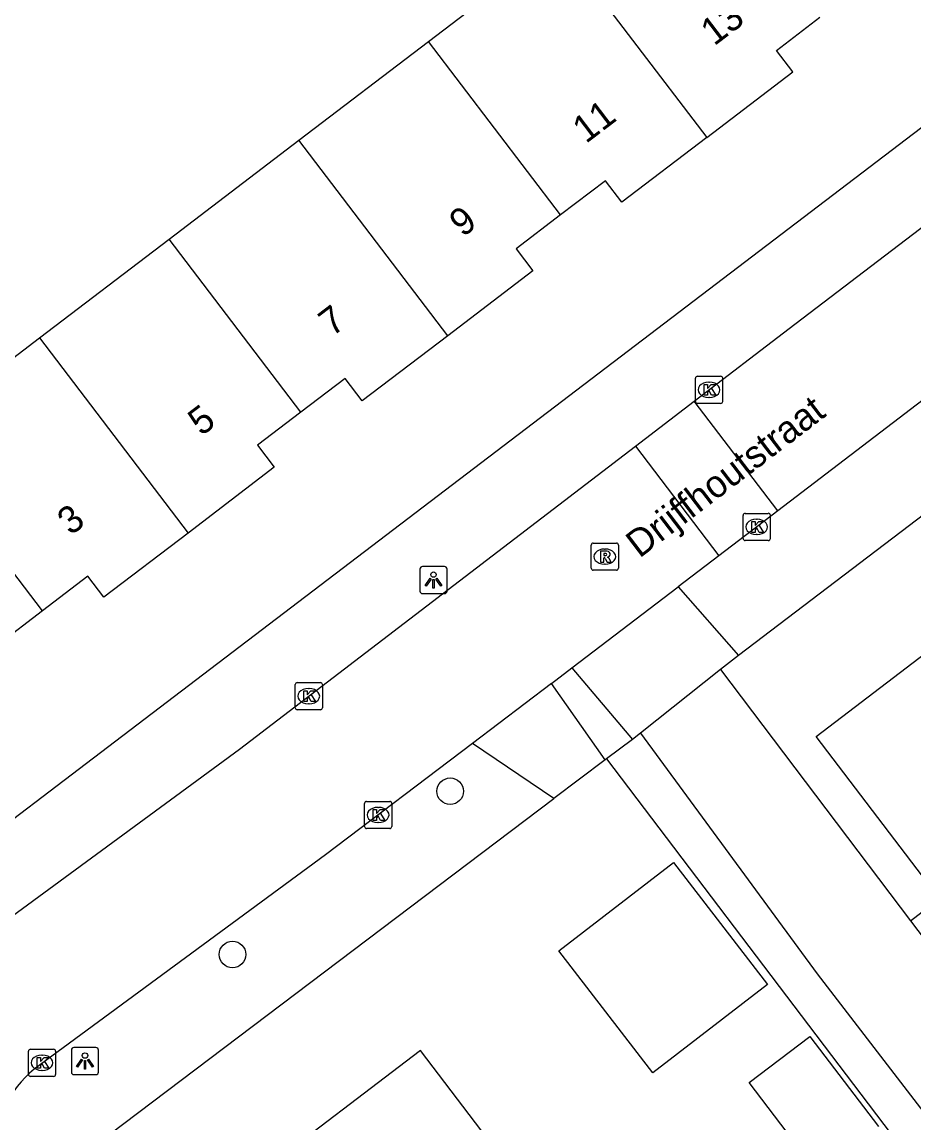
# Model space of a CAD drawing. Extents: x 160037 to 160839, y 385326 to 386441.
# Drawn here: x 160443.49 to 160476.32, y 385571.88 to 385612.39 of the extents above; entities that cross this region are included whole.
import ezdxf

# ---------------------------------------------------------------- set-up
doc = ezdxf.new("R2010")
doc.units = 0
for name, color, linetype in [('IMGEO_Boom', 7, 'Continuous'), ('IMGEO_Kolk', 7, 'Continuous'), ('IMGEO_Lichtpunt', 7, 'Continuous'), ('IMGEO_Openbare_ruimte_label', 7, 'Continuous'), ('IMGEO_Pand', 7, 'Continuous'), ('IMGEO_Pand_nummerreeks', 7, 'Continuous'), ('IMGEO_Rijbaan_lokaal_open', 7, 'Continuous'), ('IMGEO_Rioolput', 7, 'Continuous'), ('IMGEO_Voetpad_open', 7, 'Continuous')]:
    doc.layers.add(name, color=color, linetype=linetype)

msp = doc.modelspace()

# ---------------------------------------------------------------- linework, layer by layer
at = {"layer": 'IMGEO_Boom'}
for centre in [(160459.249, 385584.086), (160451.238, 385578.082)]:
    msp.add_circle(centre, 0.489, dxfattribs=at)
at = {"layer": 'IMGEO_Kolk'}
for p, q in [((160468.275, 385598.429), (160468.275, 385599.281)), ((160468.35, 385599.355), (160469.202, 385599.355)), ((160469.276, 385599.281), (160469.276, 385598.429)), ((160468.763, 385599.135), (160468.788, 385599.135)), ((160468.786, 385598.575), (160468.761, 385598.575)), ((160469.202, 385598.355), (160468.35, 385598.355)), ((160470.029, 385593.385), (160470.029, 385594.237)), ((160470.104, 385594.311), (160470.956, 385594.311)), ((160470.517, 385594.091), (160470.542, 385594.091)), ((160471.03, 385594.237), (160471.03, 385593.385)), ((160470.956, 385593.311), (160470.104, 385593.311)), ((160470.54, 385593.531), (160470.515, 385593.531)), ((160453.544, 385587.158), (160453.544, 385588.01)), ((160453.619, 385588.084), (160454.471, 385588.084)), ((160454.545, 385588.01), (160454.545, 385587.158)), ((160454.032, 385587.864), (160454.057, 385587.864)), ((160454.055, 385587.304), (160454.03, 385587.304)), ((160454.471, 385587.084), (160453.619, 385587.084)), ((160456.096, 385582.788), (160456.096, 385583.64)), ((160456.171, 385583.714), (160457.023, 385583.714)), ((160456.584, 385583.494), (160456.609, 385583.494)), ((160457.097, 385583.64), (160457.097, 385582.788)), ((160457.023, 385582.714), (160456.171, 385582.714)), ((160456.607, 385582.934), (160456.582, 385582.934)), ((160443.804, 385574.596), (160444.656, 385574.596)), ((160443.729, 385573.67), (160443.729, 385574.522)), ((160444.217, 385574.376), (160444.242, 385574.376)), ((160444.73, 385574.522), (160444.73, 385573.67)), ((160444.24, 385573.816), (160444.215, 385573.816)), ((160444.656, 385573.596), (160443.804, 385573.596))]:
    msp.add_line(p, q, dxfattribs=at)
for points in [[(160468.275, 385598.429), (160468.275, 385599.281)], [(160468.35, 385599.355), (160469.202, 385599.355)], [(160469.276, 385599.281), (160469.276, 385598.429)], [(160468.596, 385599.055), (160468.719, 385599.055), (160468.719, 385598.904), (160468.849, 385599.055), (160469.013, 385599.055), (160468.867, 385598.904), (160469.02, 385598.655), (160468.868, 385598.655), (160468.783, 385598.819), (160468.719, 385598.752), (160468.719, 385598.655), (160468.596, 385598.655), (160468.596, 385599.055)], [(160469.202, 385598.355), (160468.35, 385598.355)], [(160470.029, 385593.385), (160470.029, 385594.237)], [(160470.104, 385594.311), (160470.956, 385594.311)], [(160470.35, 385594.011), (160470.473, 385594.011), (160470.473, 385593.86), (160470.603, 385594.011), (160470.767, 385594.011), (160470.621, 385593.86), (160470.774, 385593.611), (160470.622, 385593.611), (160470.537, 385593.775), (160470.473, 385593.708), (160470.473, 385593.611), (160470.35, 385593.611), (160470.35, 385594.011)], [(160471.03, 385594.237), (160471.03, 385593.385)], [(160470.956, 385593.311), (160470.104, 385593.311)], [(160453.544, 385587.158), (160453.544, 385588.01)], [(160453.619, 385588.084), (160454.471, 385588.084)], [(160454.545, 385588.01), (160454.545, 385587.158)], [(160453.865, 385587.784), (160453.988, 385587.784), (160453.988, 385587.633), (160454.118, 385587.784), (160454.282, 385587.784), (160454.136, 385587.633), (160454.289, 385587.384), (160454.137, 385587.384), (160454.052, 385587.548), (160453.988, 385587.481), (160453.988, 385587.384), (160453.865, 385587.384), (160453.865, 385587.784)], [(160454.471, 385587.084), (160453.619, 385587.084)], [(160456.096, 385582.788), (160456.096, 385583.64)], [(160456.171, 385583.714), (160457.023, 385583.714)], [(160457.097, 385583.64), (160457.097, 385582.788)], [(160456.417, 385583.414), (160456.54, 385583.414), (160456.54, 385583.263), (160456.67, 385583.414), (160456.834, 385583.414), (160456.688, 385583.263), (160456.841, 385583.014), (160456.689, 385583.014), (160456.604, 385583.178), (160456.54, 385583.111), (160456.54, 385583.014), (160456.417, 385583.014), (160456.417, 385583.414)], [(160457.023, 385582.714), (160456.171, 385582.714)], [(160443.804, 385574.596), (160444.656, 385574.596)], [(160443.729, 385573.67), (160443.729, 385574.522)], [(160444.05, 385574.296), (160444.173, 385574.296), (160444.173, 385574.145), (160444.303, 385574.296), (160444.467, 385574.296), (160444.321, 385574.145), (160444.474, 385573.896), (160444.322, 385573.896), (160444.237, 385574.06), (160444.173, 385573.993), (160444.173, 385573.896), (160444.05, 385573.896), (160444.05, 385574.296)], [(160444.73, 385574.522), (160444.73, 385573.67)], [(160444.656, 385573.596), (160443.804, 385573.596)]]:
    msp.add_lwpolyline(points, dxfattribs=at)
for centre, start, end in [((160468.352, 385599.279), 91.552, 178.448), ((160468.352, 385599.279), 91.552, 178.448), ((160469.2, 385599.279), 1.552, 88.448), ((160469.2, 385599.279), 1.552, 88.448), ((160468.352, 385598.431), 181.552, 268.448), ((160468.352, 385598.431), 181.552, 268.448), ((160469.2, 385598.431), 271.552, 358.448), ((160469.2, 385598.431), 271.552, 358.448), ((160470.106, 385594.235), 91.552, 178.448), ((160470.106, 385594.235), 91.552, 178.448), ((160470.954, 385594.235), 1.552, 88.448), ((160470.954, 385594.235), 1.552, 88.448), ((160470.106, 385593.387), 181.552, 268.448), ((160470.106, 385593.387), 181.552, 268.448), ((160470.954, 385593.387), 271.552, 358.448), ((160470.954, 385593.387), 271.552, 358.448), ((160453.621, 385588.008), 91.552, 178.448), ((160453.621, 385588.008), 91.552, 178.448), ((160454.469, 385588.008), 1.552, 88.448), ((160454.469, 385588.008), 1.552, 88.448), ((160453.621, 385587.16), 181.552, 268.448), ((160453.621, 385587.16), 181.552, 268.448), ((160454.469, 385587.16), 271.552, 358.448), ((160454.469, 385587.16), 271.552, 358.448), ((160456.173, 385583.638), 91.552, 178.448), ((160456.173, 385583.638), 91.552, 178.448), ((160457.021, 385583.638), 1.552, 88.448), ((160457.021, 385583.638), 1.552, 88.448), ((160456.173, 385582.79), 181.552, 268.448), ((160456.173, 385582.79), 181.552, 268.448), ((160457.021, 385582.79), 271.552, 358.448), ((160457.021, 385582.79), 271.552, 358.448), ((160443.806, 385574.52), 91.552, 178.448), ((160443.806, 385574.52), 91.552, 178.448), ((160444.654, 385574.52), 1.552, 88.448), ((160444.654, 385574.52), 1.552, 88.448), ((160443.806, 385573.672), 181.552, 268.448), ((160443.806, 385573.672), 181.552, 268.448), ((160444.654, 385573.672), 271.552, 358.448), ((160444.654, 385573.672), 271.552, 358.448)]:
    msp.add_arc(centre, 0.0765, start, end, dxfattribs=at)
for centre, major_axis, ratio, start_param, end_param in [((160468.762, 385598.855), (-0.387, 0.002), 0.722429, 4.712389, 7.853982), ((160468.787, 385598.855), (-0.39, 0.002), 0.717154, 1.570796, 4.712389), ((160470.516, 385593.811), (-0.387, 0.002), 0.722429, 4.712389, 7.853982), ((160470.541, 385593.811), (-0.39, 0.002), 0.717154, 1.570796, 4.712389), ((160454.031, 385587.584), (-0.387, 0.002), 0.722429, 4.712389, 7.853982), ((160454.056, 385587.584), (-0.39, 0.002), 0.717154, 1.570796, 4.712389), ((160456.583, 385583.214), (-0.387, 0.002), 0.722429, 4.712389, 7.853982), ((160456.608, 385583.214), (-0.39, 0.002), 0.717154, 1.570796, 4.712389), ((160444.216, 385574.096), (-0.387, 0.002), 0.722429, 4.712389, 7.853982), ((160444.241, 385574.096), (-0.39, 0.002), 0.717154, 1.570796, 4.712389)]:
    msp.add_ellipse(centre, major_axis=major_axis, ratio=ratio, start_param=start_param, end_param=end_param, dxfattribs=at)
at = {"layer": 'IMGEO_Lichtpunt'}
for p, q in [((160458.136, 385592.258), (160458.136, 385591.451)), ((160458.136, 385592.258), (160458.136, 385591.451)), ((160459.038, 385592.353), (160458.23, 385592.353)), ((160459.038, 385592.353), (160458.23, 385592.353)), ((160459.132, 385591.451), (160459.132, 385592.258)), ((160459.132, 385591.451), (160459.132, 385592.258)), ((160458.23, 385591.357), (160459.038, 385591.357)), ((160458.23, 385591.357), (160459.038, 385591.357)), ((160445.311, 385574.563), (160445.311, 385573.756)), ((160445.311, 385574.563), (160445.311, 385573.756)), ((160446.213, 385574.658), (160445.405, 385574.658)), ((160446.213, 385574.658), (160445.405, 385574.658)), ((160446.307, 385573.756), (160446.307, 385574.563)), ((160446.307, 385573.756), (160446.307, 385574.563)), ((160445.405, 385573.662), (160446.213, 385573.662)), ((160445.405, 385573.662), (160446.213, 385573.662))]:
    msp.add_line(p, q, dxfattribs=at)
for points in [[(160458.51, 385591.922), (160458.549, 385591.894), (160458.361, 385591.632), (160458.323, 385591.659), (160458.51, 385591.922)], [(160458.612, 385591.874), (160458.659, 385591.874), (160458.659, 385591.552), (160458.612, 385591.552), (160458.612, 385591.874)], [(160458.722, 385591.894), (160458.76, 385591.921), (160458.947, 385591.659), (160458.908, 385591.631), (160458.722, 385591.894)], [(160445.685, 385574.227), (160445.724, 385574.199), (160445.536, 385573.937), (160445.498, 385573.964), (160445.685, 385574.227)], [(160445.787, 385574.179), (160445.834, 385574.179), (160445.834, 385573.857), (160445.787, 385573.857), (160445.787, 385574.179)], [(160445.897, 385574.199), (160445.935, 385574.226), (160446.122, 385573.964), (160446.083, 385573.936), (160445.897, 385574.199)]]:
    msp.add_lwpolyline(points, dxfattribs=at)
for centre in [(160458.635, 385592.056), (160445.81, 385574.361)]:
    msp.add_circle(centre, 0.0994, dxfattribs=at)
for centre, start, end in [((160458.23, 385592.258), 90, 180), ((160458.23, 385592.258), 90, 180), ((160459.038, 385592.258), 0, 90), ((160459.038, 385592.258), 0, 90), ((160458.23, 385591.451), 180, 270), ((160458.23, 385591.451), 180, 270), ((160459.038, 385591.451), 270, 0), ((160459.038, 385591.451), 270, 360), ((160445.405, 385574.563), 90, 180), ((160445.405, 385574.563), 90, 180), ((160446.213, 385574.563), 0, 90), ((160446.213, 385574.563), 0, 90), ((160445.405, 385573.756), 180, 270), ((160445.405, 385573.756), 180, 270), ((160446.213, 385573.756), 270, 0), ((160446.213, 385573.756), 270, 360)]:
    msp.add_arc(centre, 0.0946, start, end, dxfattribs=at)
at = {"layer": 'IMGEO_Pand'}
for points in [[(160458.45, 385611.674), (160463.223, 385615.311)], [(160463.223, 385615.311), (160468.689, 385608.135)], [(160468.689, 385608.135), (160471.857, 385610.549), (160471.251, 385611.344), (160472.856, 385612.567)], [(160453.678, 385608.038), (160458.45, 385611.674)], [(160463.314, 385605.29), (160458.45, 385611.674)], [(160448.905, 385604.402), (160453.678, 385608.038)], [(160459.157, 385600.846), (160453.678, 385608.038)], [(160468.689, 385608.135), (160465.565, 385605.755), (160464.962, 385606.546), (160463.314, 385605.29)], [(160463.314, 385605.29), (160461.676, 385604.043), (160462.292, 385603.235), (160459.157, 385600.846)], [(160444.132, 385600.765), (160448.905, 385604.402)], [(160453.756, 385598.032), (160448.905, 385604.402)], [(160439.359, 385597.129), (160444.132, 385600.765)], [(160444.132, 385600.765), (160449.601, 385593.586)], [(160459.157, 385600.846), (160456.013, 385598.451), (160455.386, 385599.274), (160453.756, 385598.032)], [(160453.756, 385598.032), (160452.16, 385596.816), (160452.777, 385596.006), (160449.601, 385593.586)], [(160444.242, 385590.72), (160442.608, 385589.476), (160443.187, 385588.716), (160440.199, 385586.439), (160439.759, 385587.017), (160439.376, 385586.725), (160434.355, 385593.316), (160439.359, 385597.129)], [(160444.242, 385590.72), (160439.359, 385597.129)], [(160449.601, 385593.586), (160446.506, 385591.229), (160445.92, 385591.999), (160444.242, 385590.72)], [(160476.184, 385579.322), (160477.257, 385580.137), (160472.72, 385586.106), (160477.69, 385589.884)], [(160463.243, 385578.212), (160467.466, 385581.469), (160470.929, 385576.979), (160466.71, 385573.725), (160463.243, 385578.212)], [(160476.184, 385579.322), (160478.458, 385576.33)], [(160472.774, 385570.044), (160470.249, 385573.367), (160472.486, 385575.066), (160475.01, 385571.746)], [(160461.977, 385569.533), (160458.158, 385574.548), (160452.138, 385569.963), (160455.957, 385564.949)]]:
    msp.add_lwpolyline(points, dxfattribs=at)
at = {"layer": 'IMGEO_Rijbaan_lokaal_open'}
for points in [[(160468.226, 385598.433), (160471.728, 385601.112), (160495.185, 385619.002), (160500, 385622.665), (160508.738, 385629.311)], [(160477.533, 385599.159), (160471.301, 385594.403)], [(160466.066, 385596.78), (160468.226, 385598.433)], [(160471.301, 385594.403), (160468.226, 385598.433)], [(160440.781, 385577.777), (160451.491, 385585.629), (160466.066, 385596.78)], [(160466.066, 385596.78), (160469.139, 385592.753)], [(160471.301, 385594.403), (160469.139, 385592.753)], [(160469.139, 385592.753), (160467.641, 385591.609)], [(160463.725, 385588.621), (160467.641, 385591.609)], [(160462.974, 385588.052), (160463.725, 385588.621)], [(160469.192, 385588.563), (160466.255, 385586.22)], [(160469.192, 385588.563), (160476.184, 385579.322)], [(160462.974, 385588.052), (160460.068, 385585.848)], [(160466.255, 385586.22), (160472.748, 385577.368), (160487.233, 385558.552)], [(160460.068, 385585.848), (160454.658, 385581.746), (160443.934, 385573.865)]]:
    msp.add_lwpolyline(points, dxfattribs=at)
msp.add_arc((160447.02, 385570.273), 4.735, 130.6687, 213.9953, dxfattribs=at)
at = {"layer": 'IMGEO_Rioolput'}
for p, q in [((160464.514, 385593.218), (160465.366, 385593.218)), ((160464.439, 385592.292), (160464.439, 385593.144)), ((160464.927, 385592.998), (160464.952, 385592.998)), ((160465.44, 385593.144), (160465.44, 385592.292)), ((160464.95, 385592.438), (160464.925, 385592.438)), ((160465.366, 385592.218), (160464.514, 385592.218))]:
    msp.add_line(p, q, dxfattribs=at)
for points in [[(160464.514, 385593.218), (160465.366, 385593.218)], [(160464.439, 385592.292), (160464.439, 385593.144)], [(160465.028, 385592.916), (160464.776, 385592.918), (160464.776, 385592.518)], [(160464.954, 385592.837), (160464.9, 385592.837), (160464.9, 385592.756)], [(160465.44, 385593.144), (160465.44, 385592.292)], [(160464.776, 385592.518), (160464.9, 385592.518), (160464.9, 385592.68), (160464.911, 385592.68)], [(160464.9, 385592.756), (160464.952, 385592.756)], [(160464.958, 385592.651), (160465.029, 385592.518), (160465.169, 385592.518), (160465.104, 385592.644)], [(160465.366, 385592.218), (160464.514, 385592.218)]]:
    msp.add_lwpolyline(points, dxfattribs=at)
for centre, radius, start, end in [((160464.516, 385593.142), 0.0765, 91.552, 178.448), ((160464.516, 385593.142), 0.0765, 91.552, 178.448), ((160465.364, 385593.142), 0.0765, 1.552, 88.448), ((160465.364, 385593.142), 0.0765, 1.552, 88.448), ((160464.96, 385592.741), 0.0964, 77.0061, 93.1865), ((160464.974, 385592.798), 0.0378, 276.6634, 79.6772), ((160465.027, 385592.806), 0.109, 350.3612, 89.416), ((160465.025, 385592.806), 0.112, 277.5842, 350.9817), ((160464.91, 385592.627), 0.0533, 26.0293, 88.6989), ((160464.936, 385592.945), 0.19, 274.7715, 282.9687), ((160465.009, 385592.591), 0.108, 29.5134, 73.7905), ((160464.516, 385592.294), 0.0765, 181.552, 268.448), ((160464.516, 385592.294), 0.0765, 181.552, 268.448), ((160465.364, 385592.294), 0.0765, 271.552, 358.448), ((160465.364, 385592.294), 0.0765, 271.552, 358.448)]:
    msp.add_arc(centre, radius, start, end, dxfattribs=at)
for centre, major_axis, ratio, start_param, end_param in [((160464.926, 385592.718), (-0.387, 0.002), 0.722429, 4.712389, 7.853982), ((160464.951, 385592.718), (-0.39, 0.002), 0.717154, 1.570796, 4.712389)]:
    msp.add_ellipse(centre, major_axis=major_axis, ratio=ratio, start_param=start_param, end_param=end_param, dxfattribs=at)
at = {"layer": 'IMGEO_Voetpad_open'}
for points in [[(160541.325, 385643.407), (160500, 385611.993), (160469.864, 385589.083)], [(160440.459, 385581.006), (160500, 385626.337), (160509.815, 385633.793)], [(160467.641, 385591.609), (160469.864, 385589.083)], [(160469.864, 385589.083), (160469.192, 385588.563)], [(160463.725, 385588.621), (160465.952, 385585.992)], [(160464.955, 385585.243), (160462.974, 385588.052)], [(160465.952, 385585.992), (160464.999, 385585.276)], [(160466.255, 385586.22), (160465.952, 385585.992)], [(160463.068, 385583.814), (160460.068, 385585.848)], [(160464.955, 385585.243), (160463.068, 385583.814)], [(160464.999, 385585.276), (160464.955, 385585.243)], [(160464.999, 385585.276), (160486.228, 385557.31), (160499.726, 385539.086), (160509.919, 385525.592)], [(160446.182, 385571.066), (160463.068, 385583.814)]]:
    msp.add_lwpolyline(points, dxfattribs=at)

# ---------------------------------------------------------------- texts
at = {"layer": 'IMGEO_Openbare_ruimte_label'}
msp.add_text('Drijffhoutstraat', height=1, rotation=37.3625, dxfattribs=at).set_placement((160466.214, 385592.64))
at = {"layer": 'IMGEO_Pand_nummerreeks'}
for s, rotation, p in [('13', 37.2594, (160468.961, 385611.485)), ('11', 37.2605, (160464.244, 385607.895)), ('9', 37.2605, (160459.71, 385604.447)), ('7', 37.2605, (160454.902, 385600.789)), ('5', 37.2605, (160450.093, 385597.131)), ('3', 37.2605, (160445.284, 385593.473))]:
    msp.add_text(s, height=1, rotation=rotation, dxfattribs=at).set_placement(p)

doc.saveas('drawing.dxf')
